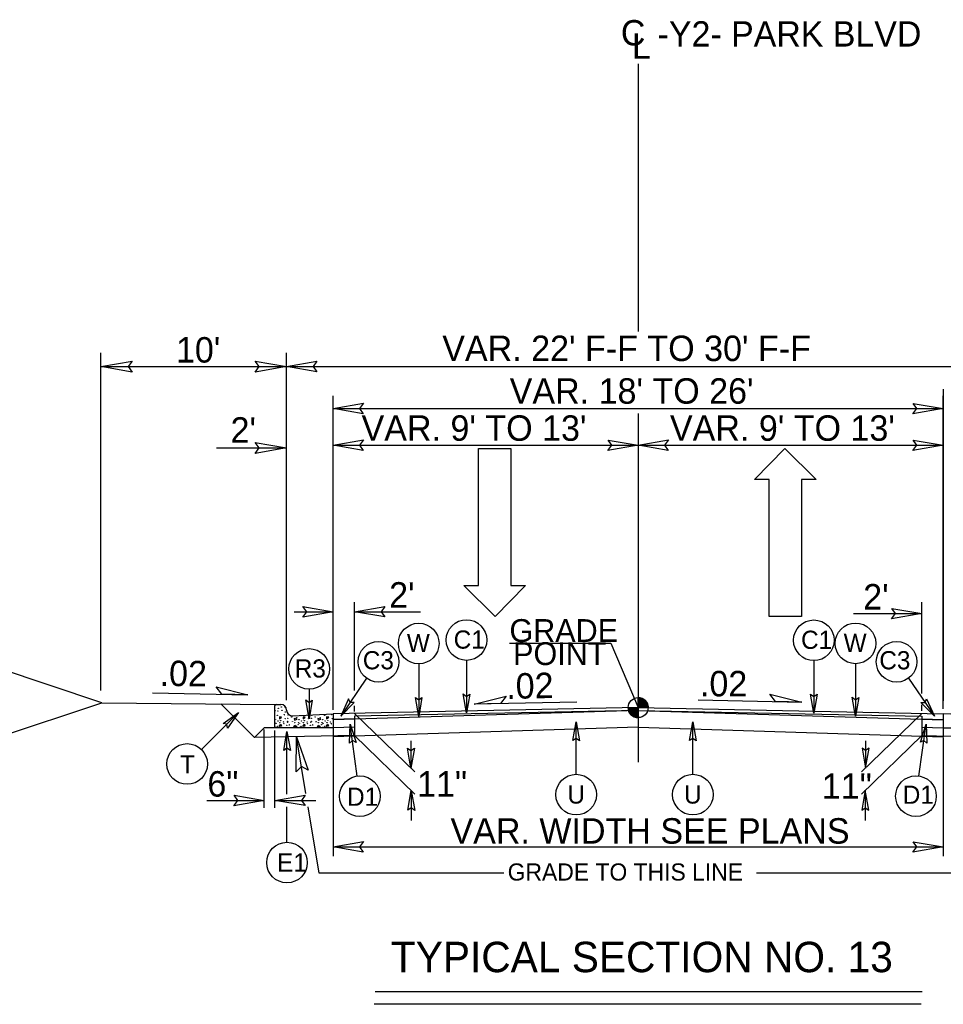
# Model space of a CAD drawing. Extents: x 958711 to 962106, y 831169 to 840840.
# Drawn here: x 961089.2 to 961372.3, y 834954 to 835255.7 of the extents above; entities that cross this region are included whole.
import ezdxf

# ---------------------------------------------------------------- set-up
doc = ezdxf.new("R2010")
doc.units = 0
for name, color, linetype in [('Default', 7, 'Continuous'), ('Old_Level_1', 7, 'Continuous'), ('Old_Level_11', 7, 'Continuous'), ('Old_Level_3', 7, 'Continuous'), ('Prop Dimension Text', 7, 'Continuous'), ('Prop Lane Arrow CELL', 7, 'Continuous'), ('Typical ID Circle CELL', 7, 'Continuous'), ('Typical Terminator CELL', 7, 'Continuous'), ('Typical Text Grade Point CELL', 7, 'Continuous'), ('Typical Text ID Circle CELL', 7, 'Continuous')]:
    doc.layers.add(name, color=color, linetype=linetype)

# ---------------------------------------------------------------- blocks, each defined once
blk = doc.blocks.new('Lane Arrow Through')
at = {"layer": 'Prop Lane Arrow CELL'}
for p, q in [((-3.15, 1.6), (-3.15, 3.1)), ((-3.15, 3.1), (0, 0)), ((-17.15, 1.6), (-3.15, 1.6)), ((-17.15, -1.7), (-17.15, 1.6)), ((0, 0), (-3.15, -3.2)), ((-3.15, -1.7), (-17.15, -1.7)), ((-3.15, -3.2), (-3.15, -1.7))]:
    blk.add_line(p, q, dxfattribs=at)

msp = doc.modelspace()

# ---------------------------------------------------------------- linework, layer by layer
at = {"layer": 'Default'}
for p, q in [((961278.76, 835242.14), (961278.76, 835160.11)), ((961278.76, 835135.02), (961278.76, 835028.21))]:
    msp.add_line(p, q, dxfattribs=at)
at = {"layer": 'Old_Level_1'}
for p, q in [((961114.08, 835050.16), (961114.08, 835153.6)), ((961171.04, 835047.14), (961171.04, 835153.6)), ((961114.08, 835149.39), (961171.04, 835149.39)), ((961171.04, 835149.39), (961386.54, 835149.39)), ((961185.28, 835044.17), (961185.28, 835140.43)), ((961372.24, 835142.45), (961372.24, 835046.97)), ((961372.24, 835044.53), (961372.24, 835140.43)), ((961185.28, 835136.53), (961372.24, 835136.53)), ((961185.28, 835125.28), (961278.76, 835125.28)), ((961278.76, 835125.28), (961372.24, 835125.28)), ((961149.53, 835124.52), (961171.04, 835124.52)), ((961191.89, 835050.16), (961191.89, 835077.21)), ((961365.7, 835049.18), (961365.7, 835077.16)), ((961173.35, 835074.28), (961185.28, 835074.28)), ((961191.89, 835074.28), (961212.12, 835074.28)), ((961344.78, 835073.7), (961365.7, 835073.7)), ((961114.39, 835046.37), (961037.21, 835072.1)), ((961129.95, 835049.42), (961159.17, 835048.84)), ((961259.98, 835046.59), (961228.56, 835045.96)), ((961278.76, 835044.87), (961278.76, 835047.94)), ((961297.18, 835047.22), (961328.89, 835046.59)), ((961037.21, 835020.64), (961114.39, 835046.37)), ((961114.39, 835046.37), (961167.48, 835045.84)), ((961161.21, 835035.68), (961150.88, 835046)), ((961278.76, 835044.88), (961185.28, 835042.99)), ((961278.74, 835044.02), (961185.28, 835041.09)), ((961191.89, 835043.68), (961191.89, 835045.47)), ((961278.78, 835044.02), (961191.89, 835042.26)), ((961275.7, 835044.87), (961278.76, 835044.87)), ((961278.75, 835044.02), (961365.7, 835042.26)), ((961278.76, 835044.88), (961372.24, 835042.99)), ((961281.82, 835044.87), (961278.76, 835044.87)), ((961278.76, 835041.82), (961278.76, 835044.87)), ((961278.76, 835044.87), (961278.76, 835041.82)), ((961278.79, 835044.02), (961372.24, 835041.09)), ((961365.7, 835043.86), (961365.7, 835045.76)), ((961191.89, 835041.4), (961185.28, 835041.26)), ((961185.28, 835041.09), (961185.28, 835035.95)), ((961191.89, 835043.12), (961210.36, 835025.19)), ((961191.89, 835042.26), (961191.89, 835036.3)), ((961365.7, 835043.12), (961347.23, 835025.19)), ((961365.7, 835042.26), (961365.7, 835036.3)), ((961365.7, 835041.4), (961372.24, 835041.26)), ((961372.24, 835041.09), (961372.24, 835035.95)), ((961164.18, 835038.65), (961161.21, 835035.68)), ((961167.48, 835038.71), (961164.18, 835038.65)), ((961164.18, 835014.16), (961164.18, 835038.2)), ((961167.48, 835014.16), (961167.48, 835037.91)), ((961278.76, 835038.88), (961185.28, 835035.95)), ((961191.89, 835038.85), (961185.28, 835038.71)), ((961278.76, 835038.88), (961372.24, 835035.95)), ((961365.7, 835038.85), (961372.24, 835038.71)), ((961191.89, 835036.3), (961161.21, 835035.68)), ((961176.95, 835018.56), (961174.08, 835035.94)), ((961185.28, 835035.95), (961185.28, 834999.31)), ((961191.89, 835036.3), (961210.36, 835018.37)), ((961209.15, 835034.73), (961209.15, 835026.37)), ((961365.67, 835036.3), (961347.2, 835018.37)), ((961348.44, 835034.73), (961348.44, 835026.37)), ((961365.67, 835036.3), (961396.32, 835035.68)), ((961372.24, 835035.77), (961372.24, 834999.31)), ((961209.21, 835019.48), (961209.21, 835010.25)), ((961348.37, 835019.55), (961348.37, 835010.32)), ((961146.64, 835016.45), (961164.18, 835016.45)), ((961167.48, 835016.45), (961180.01, 835016.45)), ((961180.97, 834994.17), (961177.62, 835014.45)), ((961185.28, 835002.2), (961372.24, 835002.2)), ((961237.6, 834994.17), (961180.97, 834994.17)), ((961375.95, 834994.17), (961315.04, 834994.17)), ((961365.83, 834957.76), (961198.13, 834957.76)), ((961365.54, 834953.96), (961197.85, 834953.96))]:
    msp.add_line(p, q, dxfattribs=at)
for points in [[(961278.8, 835047.94), (961278.8, 835047.94), (961278.8, 835044.87)], [(961278.85, 835047.94), (961278.85, 835044.87)], [(961278.92, 835047.93), (961278.92, 835044.87)], [(961278.98, 835047.92), (961278.98, 835044.87)], [(961279.04, 835047.92), (961279.04, 835044.87)], [(961279.1, 835047.92), (961279.1, 835044.87)], [(961279.17, 835047.91), (961279.17, 835044.87)], [(961279.23, 835047.91), (961279.23, 835044.87)], [(961279.28, 835047.88), (961279.28, 835044.87)], [(961279.34, 835047.88), (961279.34, 835044.87)], [(961279.41, 835047.87), (961279.41, 835044.87)], [(961279.47, 835047.85), (961279.47, 835044.87)], [(961279.53, 835047.83), (961279.53, 835044.87)], [(961279.59, 835047.82), (961279.59, 835044.87)], [(961279.66, 835047.8), (961279.66, 835044.87)], [(961279.71, 835047.78), (961279.71, 835044.87)], [(961279.78, 835047.76), (961279.77, 835044.87)], [(961279.83, 835047.74), (961279.83, 835044.87)], [(961279.89, 835047.72), (961279.89, 835044.87)], [(961279.96, 835047.69), (961279.96, 835044.87)], [(961280.02, 835047.67), (961280.02, 835044.87)], [(961280.08, 835047.63), (961280.08, 835044.87)], [(961280.14, 835047.61), (961280.14, 835044.87)], [(961280.2, 835047.59), (961280.2, 835044.87)], [(961280.26, 835047.55), (961280.26, 835044.87)], [(961280.33, 835047.51), (961280.33, 835044.87)], [(961280.39, 835047.47), (961280.39, 835044.87)], [(961280.45, 835047.43), (961280.45, 835044.87)], [(961280.51, 835047.38), (961280.51, 835044.87)], [(961280.56, 835047.35), (961280.56, 835044.87)], [(961280.63, 835047.3), (961280.63, 835044.87)], [(961280.69, 835047.25), (961280.69, 835044.87)], [(961280.75, 835047.21), (961280.75, 835044.87)], [(961280.81, 835047.15), (961280.81, 835044.87)], [(961280.87, 835047.09), (961280.87, 835044.87)], [(961280.94, 835047.03), (961280.94, 835044.87)], [(961281, 835046.97), (961281, 835044.87)], [(961281.06, 835046.9), (961281.06, 835044.87)], [(961281.12, 835046.84), (961281.12, 835044.87)], [(961281.18, 835046.75), (961281.18, 835044.87)], [(961281.25, 835046.67), (961281.25, 835044.87)], [(961281.31, 835046.59), (961281.31, 835044.87)], [(961281.37, 835046.49), (961281.37, 835044.87)], [(961275.73, 835044.87), (961275.73, 835044.55)], [(961275.79, 835044.87), (961275.79, 835044.19)], [(961275.85, 835044.87), (961275.85, 835043.97)], [(961275.91, 835044.87), (961275.91, 835043.78)], [(961275.98, 835044.87), (961275.98, 835043.64)], [(961276.04, 835044.87), (961276.04, 835043.51)], [(961276.09, 835044.87), (961276.09, 835043.4)], [(961276.15, 835044.87), (961276.15, 835043.28)], [(961276.22, 835044.87), (961276.22, 835043.2)], [(961276.28, 835044.87), (961276.28, 835043.11)], [(961276.34, 835044.87), (961276.34, 835043.02)], [(961276.4, 835044.87), (961276.4, 835042.95)], [(961276.46, 835044.87), (961276.46, 835042.88)], [(961276.52, 835044.87), (961276.52, 835042.8)], [(961276.58, 835044.87), (961276.58, 835042.74)], [(961276.64, 835044.87), (961276.64, 835042.68)], [(961276.7, 835044.87), (961276.7, 835042.63)], [(961276.77, 835044.87), (961276.77, 835042.57)], [(961276.83, 835044.87), (961276.83, 835042.52)], [(961276.89, 835044.87), (961276.89, 835042.46)], [(961276.95, 835044.87), (961276.95, 835042.42)], [(961277.01, 835044.87), (961277.01, 835042.38)], [(961277.07, 835044.87), (961277.07, 835042.34)], [(961277.13, 835044.87), (961277.13, 835042.29)], [(961277.2, 835044.87), (961277.2, 835042.25)], [(961277.26, 835044.87), (961277.26, 835042.21)], [(961277.32, 835044.87), (961277.32, 835042.18)], [(961277.37, 835044.87), (961277.37, 835042.17)], [(961277.43, 835044.87), (961277.43, 835042.13)], [(961277.5, 835044.87), (961277.5, 835042.09)], [(961277.56, 835044.87), (961277.56, 835042.07)], [(961277.62, 835044.87), (961277.62, 835042.04)], [(961277.68, 835044.87), (961277.68, 835042.02)], [(961277.75, 835044.87), (961277.75, 835042)], [(961277.8, 835044.87), (961277.8, 835041.98)], [(961277.87, 835044.87), (961277.87, 835041.96)], [(961277.93, 835044.87), (961277.93, 835041.94)], [(961277.99, 835044.87), (961277.99, 835041.92)], [(961278.05, 835044.87), (961278.05, 835041.91)], [(961278.11, 835044.87), (961278.11, 835041.89)], [(961278.18, 835044.87), (961278.18, 835041.88)], [(961278.23, 835044.87), (961278.23, 835041.88)], [(961278.29, 835044.87), (961278.29, 835041.86)], [(961278.35, 835044.87), (961278.35, 835041.84)], [(961278.42, 835044.87), (961278.42, 835041.84)], [(961278.48, 835044.87), (961278.48, 835041.84)], [(961278.54, 835044.87), (961278.54, 835041.82)], [(961278.6, 835044.87), (961278.6, 835041.82)], [(961278.66, 835044.87), (961278.66, 835041.82)], [(961278.72, 835044.87), (961278.72, 835041.82), (961278.72, 835041.82)], [(961281.42, 835046.39), (961281.42, 835044.87)], [(961281.48, 835046.28), (961281.48, 835044.87)], [(961281.54, 835046.14), (961281.54, 835044.87)], [(961281.61, 835045.99), (961281.61, 835044.87)], [(961281.67, 835045.83), (961281.67, 835044.87)], [(961281.73, 835045.62), (961281.73, 835044.87)], [(961281.79, 835045.32), (961281.79, 835044.87)]]:
    msp.add_lwpolyline(points, dxfattribs=at)
msp.add_circle((961278.77, 835044.88), 3.06, dxfattribs=at)
for start, end in [(359.9905, 89.9905), (179.9905, 269.9905)]:
    msp.add_arc((961278.77, 835044.88), 3.06, start, end, dxfattribs=at)
at = {"layer": 'Old_Level_11'}
for p, q in [((961151.16, 835049), (961149.43, 835051.25)), ((961149.43, 835051.25), (961159.17, 835048.84)), ((961159.17, 835048.84), (961151.16, 835049)), ((961228.56, 835045.96), (961238.31, 835048.38)), ((961238.31, 835048.38), (961236.58, 835046.12)), ((961320.89, 835046.75), (961319.16, 835049)), ((961319.16, 835049), (961328.89, 835046.59)), ((961328.89, 835046.59), (961320.89, 835046.75)), ((961236.58, 835046.12), (961228.56, 835045.96))]:
    msp.add_line(p, q, dxfattribs=at)
for points in [[(961123.69, 835147.73), (961114.08, 835149.39), (961123.74, 835151.1), (961122.52, 835149.39)], [(961161.44, 835151.04), (961171.04, 835149.39), (961161.37, 835147.67), (961162.6, 835149.39)], [(961161.44, 835126.18), (961171.04, 835124.52), (961161.37, 835122.81), (961162.6, 835124.52)], [(961114.21, 835124.38), (961114.08, 835124.41), (961114.21, 835124.43), (961114.2, 835124.41)], [(961173.99, 835025.21), (961174.08, 835035.94), (961177.65, 835025.75), (961175.59, 835026.79)]]:
    msp.add_lwpolyline(points, close=True, dxfattribs=at)
at = {"layer": 'Old_Level_3'}
for p, q in [((961167.48, 835042.28), (961167.48, 835045.53)), ((961167.79, 835045.84), (961169.27, 835045.84)), ((961171.19, 835043.64), (961171.07, 835043.48)), ((961171.07, 835043.48), (961171.23, 835043.52)), ((961167.48, 835038.71), (961167.48, 835042.28)), ((961168.85, 835042.03), (961168.85, 835041.4)), ((961169.48, 835042), (961168.85, 835042.03)), ((961168.85, 835041.4), (961169.48, 835042)), ((961172.89, 835042.38), (961185.28, 835042.99)), ((961172.89, 835042.38), (961172.89, 835042.38)), ((961173.38, 835041.59), (961173.48, 835041.07)), ((961174.27, 835041.34), (961173.38, 835041.59)), ((961173.48, 835041.07), (961174.27, 835041.34)), ((961176.08, 835042.03), (961176.08, 835041.4)), ((961176.71, 835042), (961176.08, 835042.03)), ((961176.08, 835041.4), (961176.71, 835042)), ((961180.6, 835041.59), (961180.71, 835041.07)), ((961181.5, 835041.34), (961180.6, 835041.59)), ((961180.71, 835041.07), (961181.5, 835041.34)), ((961183.31, 835042.03), (961183.31, 835041.4)), ((961183.93, 835042), (961183.31, 835042.03)), ((961183.31, 835041.4), (961183.93, 835042)), ((961185.28, 835042.99), (961185.28, 835038.71)), ((961384.64, 835042.38), (961372.24, 835042.99)), ((961372.24, 835042.99), (961372.24, 835038.71)), ((961185.28, 835038.71), (961167.48, 835038.71)), ((961168.76, 835039.12), (961169.26, 835039.82)), ((961169.44, 835039.16), (961168.76, 835039.12)), ((961169.26, 835039.82), (961169.44, 835039.16)), ((961173.18, 835038.84), (961173.54, 835039.49)), ((961174.14, 835039.06), (961173.18, 835038.84)), ((961173.54, 835039.49), (961174.14, 835039.06)), ((961175.99, 835039.12), (961176.48, 835039.82)), ((961176.67, 835039.16), (961175.99, 835039.12)), ((961176.48, 835039.82), (961176.67, 835039.16)), ((961180.41, 835038.84), (961180.77, 835039.49)), ((961181.37, 835039.06), (961180.41, 835038.84)), ((961180.77, 835039.49), (961181.37, 835039.06)), ((961183.21, 835039.12), (961183.7, 835039.82)), ((961183.9, 835039.16), (961183.21, 835039.12)), ((961183.7, 835039.82), (961183.9, 835039.16)), ((961372.24, 835038.71), (961390.05, 835038.71))]:
    msp.add_line(p, q, dxfattribs=at)
for centre in [(961167.54, 835043.98), (961168.36, 835043.88), (961168.52, 835044.67), (961169.45, 835045.07), (961169.62, 835044.08), (961170.64, 835044.94), (961170.67, 835043.55), (961167.64, 835041.2), (961168.23, 835042.49), (961168.39, 835040.77), (961169.22, 835040.87), (961170.08, 835040.51), (961170.31, 835042.69), (961170.61, 835041.5), (961171.27, 835040.42), (961171.37, 835040.71), (961171.4, 835041.57), (961171.5, 835042.66), (961172.56, 835042), (961172.85, 835040.54), (961174.11, 835041.83), (961174.87, 835041.2), (961175.62, 835040.77), (961176.45, 835040.87), (961177.31, 835040.51), (961177.83, 835041.5), (961178.49, 835040.42), (961178.59, 835040.71), (961178.63, 835041.57), (961179.78, 835042), (961180.08, 835040.54), (961181.34, 835041.83), (961182.1, 835041.2), (961182.68, 835042.49), (961182.85, 835040.77), (961183.67, 835040.87), (961184.53, 835040.51), (961184.76, 835042.69), (961185.06, 835041.5), (961167.67, 835038.86), (961167.76, 835040.05), (961168.23, 835039.13), (961168.95, 835040.28), (961170.24, 835039.92), (961171.1, 835039.43), (961171.83, 835039.59), (961173.55, 835040.25), (961174.57, 835039.69), (961174.67, 835040.25), (961174.9, 835038.86), (961174.99, 835040.05), (961175.45, 835039.13), (961176.18, 835040.28), (961177.47, 835039.92), (961178.33, 835039.43), (961179.06, 835039.59), (961180.77, 835040.25), (961181.8, 835039.69), (961181.9, 835040.25), (961182.13, 835038.86), (961182.22, 835040.05), (961182.68, 835039.13), (961183.41, 835040.28), (961184.7, 835039.92)]:
    msp.add_circle(centre, 0.0464, dxfattribs=at)
for centre, radius, start, end in [((961167.79, 835045.53), 0.309, 90, 180), ((961167.67, 835045.76), 0.0464, 259.6531, 10.3469), ((961169.26, 835044.06), 1.78, 1.0734, 90), ((961172.8, 835044.13), 1.76, 181.0734, 272.8624), ((961175.45, 835042.49), 0.0464, 167.7795, 17.938), ((961178.73, 835042.66), 0.0464, 169.8374, 15.8801), ((961167.44, 835040.25), 0.0464, 330.4173, 29.5827)]:
    msp.add_arc(centre, radius, start, end, dxfattribs=at)
at = {"layer": 'Typical ID Circle CELL'}
for p, q in [((961226.15, 835059.37), (961226.15, 835043.28)), ((961332.61, 835059.3), (961332.61, 835043.21)), ((961211.52, 835058.29), (961211.52, 835042.2)), ((961345.36, 835058.34), (961345.36, 835042.26)), ((961195.56, 835053.89), (961187.62, 835042.25)), ((961361.6, 835053.89), (961369.54, 835042.25)), ((961177.93, 835050.52), (961177.93, 835041.42)), ((961144.96, 835032.01), (961156.34, 835043.39)), ((961259.79, 835024.44), (961259.79, 835040.53)), ((961295.53, 835024.44), (961295.53, 835040.53)), ((961171.16, 835018.31), (961171.16, 835037.56)), ((961192.68, 835023.9), (961190.56, 835039.85)), ((961364.78, 835023.92), (961367.05, 835039.85)), ((961171.16, 835003.62), (961171.16, 835014.43))]:
    msp.add_line(p, q, dxfattribs=at)
for centre in [(961211.52, 835064.52), (961226.15, 835065.59), (961332.61, 835065.52), (961345.36, 835064.57), (961199.2, 835058.94), (961357.96, 835058.94), (961177.93, 835056.74), (961140.56, 835027.61), (961193.5, 835017.73), (961259.79, 835018.22), (961295.53, 835018.22), (961363.9, 835017.76), (961171.16, 834997.39)]:
    msp.add_circle(centre, 6.23, dxfattribs=at)
at = {"layer": 'Typical Terminator CELL'}
for points in [[(961180.27, 835147.8), (961171.04, 835149.39), (961180.32, 835151.03), (961179.14, 835149.39)], [(961194.51, 835134.94), (961185.28, 835136.53), (961194.56, 835138.17), (961193.38, 835136.53)], [(961363.02, 835138.12), (961372.24, 835136.53), (961362.97, 835134.89), (961364.15, 835136.53)], [(961194.51, 835123.7), (961185.28, 835125.28), (961194.56, 835126.92), (961193.38, 835125.28)], [(961269.54, 835126.87), (961278.76, 835125.28), (961269.49, 835123.64), (961270.67, 835125.28)], [(961287.99, 835123.7), (961278.76, 835125.28), (961288.04, 835126.92), (961286.86, 835125.28)], [(961363.02, 835126.87), (961372.24, 835125.28), (961362.97, 835123.64), (961364.15, 835125.28)], [(961176.06, 835075.87), (961185.28, 835074.28), (961176.01, 835072.64), (961177.19, 835074.28)], [(961201.11, 835072.69), (961191.89, 835074.28), (961201.16, 835075.92), (961199.98, 835074.28)], [(961356.48, 835075.29), (961365.7, 835073.7), (961356.43, 835072.06), (961357.6, 835073.7)], [(961178.92, 835047.18), (961177.93, 835041.42), (961176.9, 835047.22), (961177.93, 835046.48)], [(961190.04, 835047.57), (961187.62, 835042.25), (961191.73, 835046.46), (961190.47, 835046.43)], [(961212.51, 835047.97), (961211.52, 835042.2), (961210.49, 835048), (961211.52, 835047.26)], [(961227.14, 835049.04), (961226.15, 835043.28), (961225.13, 835049.07), (961226.15, 835048.34)], [(961333.6, 835048.97), (961332.61, 835043.21), (961331.58, 835049.01), (961332.61, 835048.27)], [(961346.35, 835048.02), (961345.36, 835042.26), (961344.34, 835048.05), (961345.36, 835047.32)], [(961367.11, 835047.57), (961369.54, 835042.25), (961365.42, 835046.46), (961366.69, 835046.43)], [(961151.56, 835040.01), (961156.34, 835043.39), (961152.97, 835038.56), (961152.76, 835039.81)], [(961258.79, 835034.76), (961259.79, 835040.53), (961260.81, 835034.73), (961259.79, 835035.47)], [(961294.54, 835034.76), (961295.53, 835040.53), (961296.56, 835034.73), (961295.53, 835035.47)], [(961170.17, 835031.79), (961171.16, 835037.56), (961172.19, 835031.76), (961171.16, 835032.5)], [(961190.34, 835034), (961190.56, 835039.85), (961192.34, 835034.24), (961191.23, 835034.83)], [(961365.25, 835034.28), (961367.05, 835039.85), (961367.25, 835033.96), (961366.33, 835034.84)], [(961210.19, 835032.44), (961209.15, 835026.37), (961208.07, 835032.47), (961209.15, 835031.7)], [(961347.39, 835032.44), (961348.44, 835026.37), (961349.52, 835032.47), (961348.44, 835031.7)], [(961208.17, 835013.41), (961209.21, 835019.48), (961210.29, 835013.37), (961209.21, 835014.15)], [(961349.42, 835013.48), (961348.37, 835019.55), (961347.29, 835013.45), (961348.37, 835014.22)], [(961154.96, 835018.04), (961164.18, 835016.45), (961154.91, 835014.81), (961156.09, 835016.45)], [(961176.7, 835014.86), (961167.48, 835016.45), (961176.75, 835018.09), (961175.58, 835016.45)], [(961194.51, 835000.61), (961185.28, 835002.2), (961194.56, 835003.83), (961193.38, 835002.2)], [(961363.02, 835003.78), (961372.24, 835002.2), (961362.97, 835000.56), (961364.15, 835002.2)]]:
    msp.add_lwpolyline(points, close=True, dxfattribs=at)
at = {"layer": 'Typical Text Grade Point CELL'}
for p, q in [((961239.32, 835064.65), (961270.36, 835064.65)), ((961270.36, 835064.65), (961278.76, 835044.87))]:
    msp.add_line(p, q, dxfattribs=at)

# ---------------------------------------------------------------- block references
at = {"layer": 'Old_Level_1', "xscale": 3, "yscale": 3}
for p, rotation in [((961234.97, 835072.85), -90.00000000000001), ((961323.72, 835124.29), 89.99999999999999)]:
    msp.add_blockref('Lane Arrow Through', p, dxfattribs=dict(at, rotation=rotation))

# ---------------------------------------------------------------- texts
at = {"layer": 'Old_Level_1'}
for s, height, p in [("VAR. 22' F-F TO 30' F-F", 7.8009, (961218.74, 835151.1)), ('GRADE TO THIS LINE', 5.2473, (961238.78, 834991.89)), ('TYPICAL SECTION NO. 13', 9.3239, (961202.99, 834963.8))]:
    msp.add_text(s, height=height, dxfattribs=at).set_placement(p)
at = {"layer": 'Old_Level_11'}
for s, height, p in [('GRADE', 7, (961239.32, 835065)), ('POINT', 7, (961240.45, 835057.93)), ('11"', 7.801, (961211.03, 835017.61)), ('11"', 7.801, (961335.06, 835016.93))]:
    msp.add_text(s, height=height, dxfattribs=at).set_placement(p)
at = {"layer": 'Old_Level_3'}
for s, p in [("10'", (961137.13, 835150.63)), ("2'", (961153.86, 835126.09))]:
    msp.add_text(s, height=7.801, dxfattribs=at).set_placement(p)
msp.add_text('.02', height=7.801, rotation=359.4336, dxfattribs=at).set_placement((961132.09, 835051.52))
at = {"layer": 'Prop Dimension Text'}
for s, height, rotation, p in [('C', 7.77, 0, (961273.47, 835247.83)), ('-Y2- PARK BLVD', 7.7675, 0, (961284.74, 835247.48)), ('L', 7.77, 0, (961276.86, 835243.74)), ("VAR. 18' TO 26'", 7.8009, 0, (961239.4, 835138.03)), ("VAR. 9' TO 13'", 7.8009, 0, (961194.01, 835126.66)), ("VAR. 9' TO 13'", 7.8009, 0, (961288.51, 835126.66)), ("2'", 7.801, 0, (961202.46, 835075.53)), ("2'", 7.801, 0, (961347.73, 835074.95)), ('.02', 7.801, 1.1839, (961238.42, 835047.54)), ('.02', 7.801, 360, (961297.7, 835048.34)), ('6"', 7.801, 0, (961146.76, 835017.61)), ('VAR. WIDTH SEE PLANS', 7.8009, 0, (961221.25, 835003.2))]:
    msp.add_text(s, height=height, rotation=rotation, dxfattribs=at).set_placement(p)
at = {"layer": 'Typical Text ID Circle CELL'}
for s, height, p in [('C1', 5.572, (961222.24, 835062.96)), ('C1', 5.572, (961328.69, 835062.89)), ('W', 5.57, (961207.9, 835061.89)), ('W', 5.57, (961341.74, 835061.94)), ('C3', 5.572, (961194.39, 835056.62)), ('C3', 5.572, (961352.67, 835056.62)), ('R3', 5.572, (961173.55, 835054.11)), ('D1', 5.572, (961189.57, 835014.79)), ('U', 5.57, (961257.08, 835015.47)), ('U', 5.57, (961292.83, 835015.47)), ('D1', 5.572, (961359.86, 835015.4)), ('E1', 5.572, (961168.13, 834994.65))]:
    msp.add_text(s, height=height, dxfattribs=at).set_placement(p)
msp.add_text('T', height=5.57, rotation=360, dxfattribs=at).set_placement((961138.41, 835024.71))

doc.saveas('drawing.dxf')
